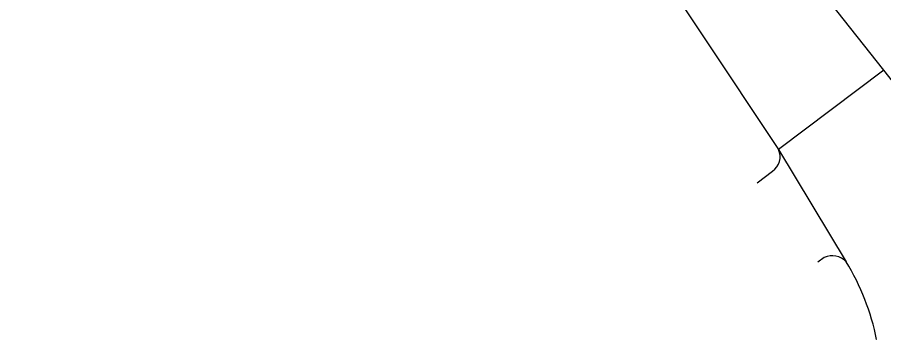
# Model space of a CAD drawing. Extents: x 160037 to 160839, y 385326 to 386441.
# Drawn here: x 160514.33 to 160540.22, y 385421.12 to 385430.75 of the extents above; entities that cross this region are included whole.
import ezdxf

# ---------------------------------------------------------------- set-up
doc = ezdxf.new("R2010")
doc.units = 0
doc.layers.add('IMGEO_Rijbaan_lokaal_gesloten', color=7, linetype='Continuous')
doc.layers.add('IMGEO_Voetpad_open', color=7, linetype='Continuous')

msp = doc.modelspace()

# ---------------------------------------------------------------- linework, layer by layer
at = {"layer": 'IMGEO_Rijbaan_lokaal_gesloten'}
for points in [[(160540.222, 385429.169), (160513.766, 385462.553), (160508.176, 385469.948)], [(160505.471, 385467.854), (160532.554, 385433.598), (160537.079, 385426.8)], [(160540.222, 385429.169), (160537.079, 385426.8)], [(160542.571, 385426.191), (160540.222, 385429.169)], [(160537.079, 385426.8), (160539.105, 385423.447)]]:
    msp.add_lwpolyline(points, dxfattribs=at)
for centre, radius, start, end in [((160532.845, 385419.663), 7.314, 11.4965, 31.1519), ((160532.834, 385419.654), 7.327, 11.545, 11.5477)]:
    msp.add_arc(centre, radius, start, end, dxfattribs=at)
at = {"layer": 'IMGEO_Voetpad_open'}
for points in [[(160536.439, 385425.81), (160536.44, 385425.81), (160536.901, 385426.151)], [(160538.444, 385423.576), (160538.251, 385423.432)]]:
    msp.add_lwpolyline(points, dxfattribs=at)
for centre, radius, start, end in [((160536.612, 385426.579), 0.517, 304.0273, 25.2982), ((160538.682, 385423.036), 0.59, 44.162, 113.7521)]:
    msp.add_arc(centre, radius, start, end, dxfattribs=at)

doc.saveas('drawing.dxf')
